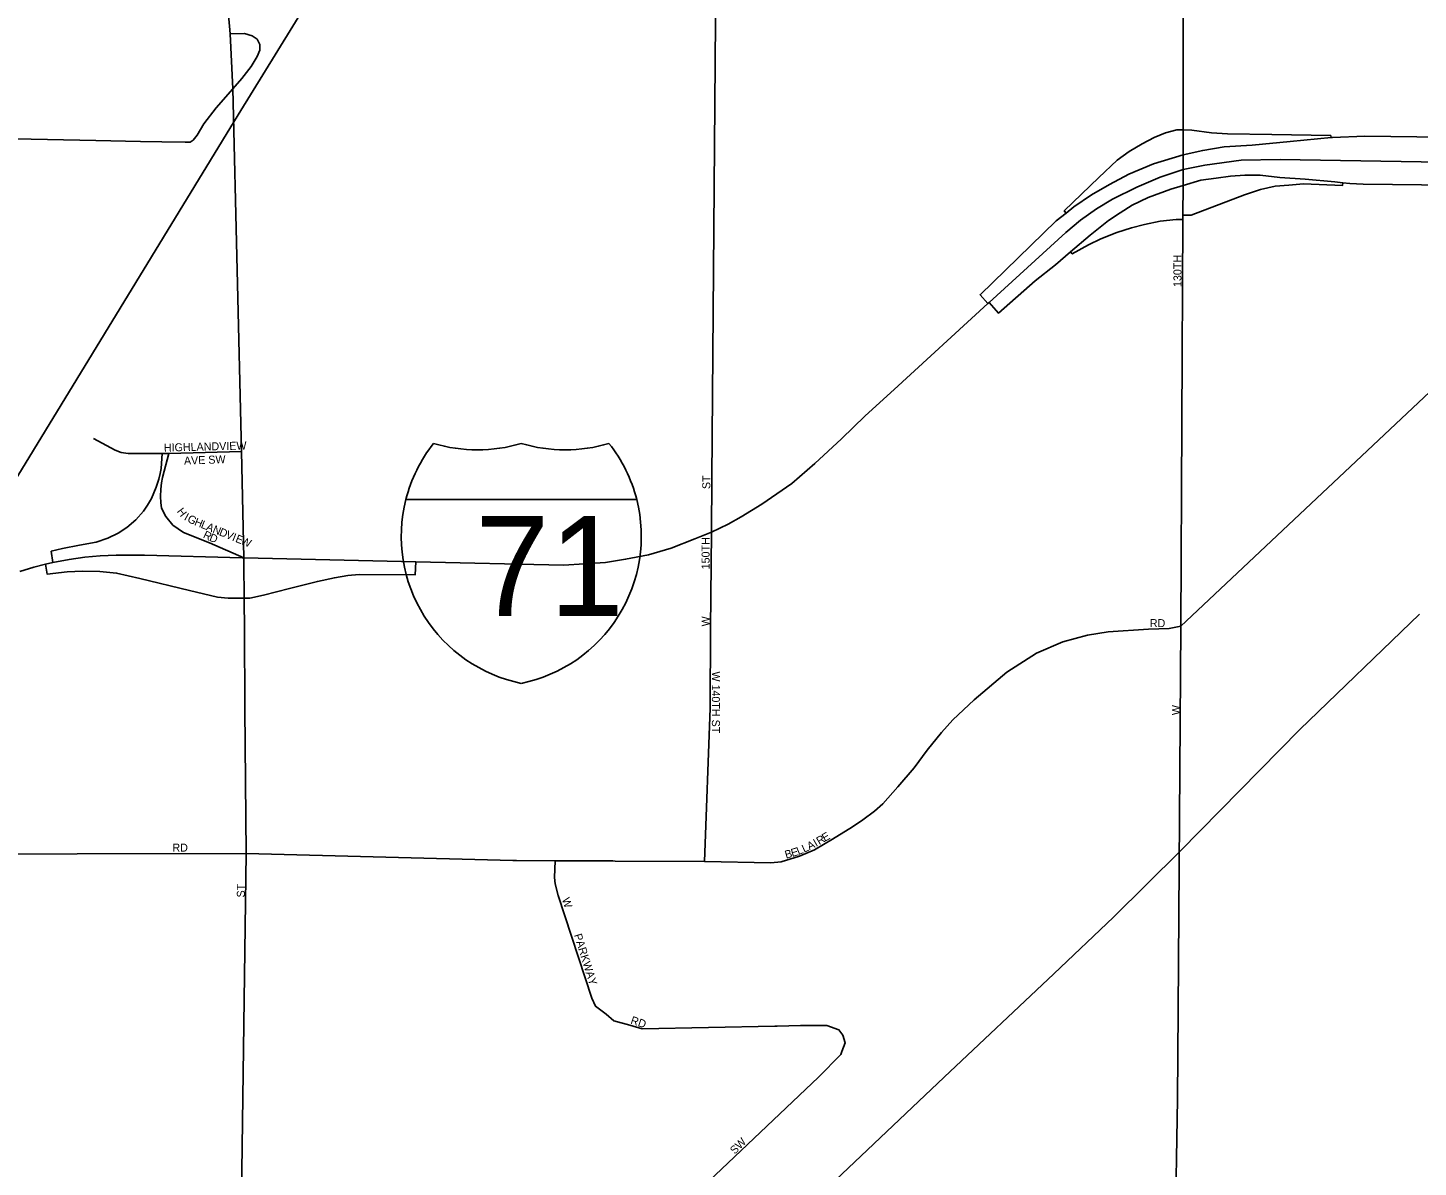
# Model space of a CAD drawing. Extents: x -561 to 1170, y 0 to 846.
# Drawn here: x 159.28 to 182.74, y 218.31 to 237.54 of the extents above; entities that cross this region are included whole.
import ezdxf

# ---------------------------------------------------------------- set-up
doc = ezdxf.new("R2010")
doc.units = 0
for name, color, linetype in [('GM_X_City_Street', 7, 'Continuous'), ('GM_X_City_Street_Text', 7, 'Continuous'), ('GM_X_Interchange_Ramps', 7, 'Continuous'), ('GM_X_Interstate_Location', 7, 'Continuous'), ('GM_X_Interstate_Route', 7, 'Continuous'), ('GM_X_Interstate_Shield', 7, 'Continuous'), ('GM_X_Rail_Line', 7, 'Continuous')]:
    doc.layers.add(name, color=color, linetype=linetype)

msp = doc.modelspace()

# ---------------------------------------------------------------- linework, layer by layer
at = {"layer": 'GM_X_City_Street'}
for points in [[(178.77, 235.147), (178.77, 235.392), (178.77, 235.815), (178.77, 243.916), (178.879, 248.113)], [(170.819, 229.933), (170.936, 244.682)], [(162.697, 237.436), (162.667, 237.755), (162.729, 242.579)], [(162.697, 237.436), (162.937, 237.441), (163.067, 237.404), (163.149, 237.345), (163.192, 237.258), (163.194, 237.16), (163.152, 237.052), (163.049, 236.886), (162.889, 236.682), (162.742, 236.508)], [(162.883, 230.387), (162.742, 236.508), (162.697, 237.436)], [(160.431, 235.636), (161.183, 235.621), (161.542, 235.615), (161.935, 235.606), (162.017, 235.611), (162.069, 235.641), (162.135, 235.728), (162.249, 235.915), (162.456, 236.19), (162.742, 236.508)], [(150.562, 236.016), (151.853, 235.842), (152.349, 235.759), (153.04, 235.74), (158.516, 235.675), (160.431, 235.636)], [(178.687, 220.957), (178.734, 227.442), (178.766, 234.305), (178.766, 234.376), (178.769, 234.877), (178.77, 235.147)], [(178.734, 227.442), (183.691, 232.108), (185.983, 234.305)], [(162.883, 230.387), (161.66, 230.358), (161.545, 230.358), (160.975, 230.358), (160.855, 230.371), (160.754, 230.412), (160.391, 230.611)], [(162.926, 228.596), (162.348, 228.848), (161.906, 229.022), (161.729, 229.148), (161.61, 229.29), (161.535, 229.434), (161.523, 229.531), (161.518, 229.631), (161.523, 229.751), (161.537, 229.863), (161.555, 229.953), (161.66, 230.358)], [(162.927, 228.497), (162.926, 228.596), (162.883, 230.387)], [(170.8, 227.404), (170.812, 229.029), (170.819, 229.933)], [(162.934, 227.36), (162.93, 227.915), (162.927, 228.497)], [(162.942, 226.109), (162.934, 227.36)], [(170.694, 223.473), (170.791, 226.061), (170.8, 227.404)], [(171.817, 223.447), (171.99, 223.467), (172.298, 223.559), (172.552, 223.669), (172.856, 223.849), (173.192, 224.054), (173.368, 224.172), (173.564, 224.322), (173.702, 224.446), (173.956, 224.732), (174.233, 225.05), (174.451, 225.352), (174.695, 225.649), (174.884, 225.86), (175.247, 226.199), (175.796, 226.665), (176.295, 226.984), (176.739, 227.179), (177.159, 227.29), (177.505, 227.347), (178.188, 227.393), (178.537, 227.403), (178.734, 227.442)], [(162.962, 223.608), (162.942, 226.046), (162.942, 226.109)], [(157.257, 223.594), (162.962, 223.608), (167.464, 223.488), (167.527, 223.488)], [(162.864, 216.194), (162.962, 223.608)], [(167.527, 223.488), (168.178, 223.485), (169.149, 223.481), (169.188, 223.48)], [(171.88, 220.695), (169.645, 220.648), (169.439, 220.708), (169.164, 220.785), (169.035, 220.893), (168.857, 221.029), (168.798, 221.164), (168.23, 222.897), (168.176, 223.097), (168.166, 223.2), (168.178, 223.485)], [(169.188, 223.48), (170.694, 223.473), (171.817, 223.447)], [(178.539, 211.936), (178.556, 212.509), (178.676, 219.463), (178.687, 220.957)], [(173.014, 220.266), (173.07, 220.41), (173.027, 220.54), (172.963, 220.632), (172.757, 220.703), (172.314, 220.704), (171.922, 220.695), (171.88, 220.695)], [(168.59, 216.011), (172.62, 219.832), (172.994, 220.215), (173.014, 220.266)]]:
    msp.add_lwpolyline(points, dxfattribs=at)
at = {"layer": 'GM_X_Interchange_Ramps'}
for points in [[(178.77, 235.815), (178.664, 235.816), (178.471, 235.768), (178.284, 235.689), (178.077, 235.58), (177.858, 235.452), (177.658, 235.304), (177.35, 235.015), (176.766, 234.45), (176.795, 234.413)], [(181.265, 235.686), (181.262, 235.72), (180.267, 235.737), (179.521, 235.751), (179.248, 235.766), (178.919, 235.813), (178.77, 235.815)], [(183.151, 235.693), (181.833, 235.707), (181.292, 235.688), (181.265, 235.686), (180.577, 235.621), (179.936, 235.56), (179.463, 235.528), (179.102, 235.469), (178.77, 235.392), (178.273, 235.242), (177.854, 235.066), (177.529, 234.895), (177.223, 234.718), (176.928, 234.516), (176.795, 234.413), (176.627, 234.283), (175.346, 233.034), (175.478, 232.885)], [(175.499, 232.904), (175.658, 232.723), (176.273, 233.269), (176.616, 233.541), (176.87, 233.756), (177.203, 234.039), (177.514, 234.288), (177.707, 234.418), (177.912, 234.543), (178.179, 234.673), (178.565, 234.816), (178.769, 234.877), (179.068, 234.966), (179.329, 235.003), (179.572, 235.034), (179.814, 235.053), (180.069, 235.053), (180.399, 235.015), (180.827, 234.984), (181.331, 234.941), (181.467, 234.924), (181.58, 234.91), (181.81, 234.897), (183.289, 234.885)], [(178.766, 234.376), (178.907, 234.375), (179.808, 234.717), (180.075, 234.81), (180.324, 234.866), (180.554, 234.885), (180.803, 234.903), (181.461, 234.878), (181.467, 234.924)], [(176.87, 233.756), (176.899, 233.722), (177.172, 233.877), (177.384, 233.977), (177.651, 234.083), (177.899, 234.164), (178.12, 234.222), (178.385, 234.275), (178.652, 234.306), (178.766, 234.305)], [(161.545, 230.358), (161.543, 230.273), (161.529, 230.1), (161.515, 230.019), (161.493, 229.921), (161.448, 229.785), (161.365, 229.596), (161.3, 229.484), (161.233, 229.385), (161.103, 229.238), (160.951, 229.108), (160.805, 229.013), (160.633, 228.925), (160.433, 228.862), (160.155, 228.809), (159.868, 228.753), (159.676, 228.707), (159.703, 228.517)], [(159.577, 228.487), (159.61, 228.318), (159.947, 228.358), (160.206, 228.37), (160.498, 228.367), (160.779, 228.339), (161.172, 228.246), (162.011, 228.045), (162.481, 227.934), (162.661, 227.917), (162.834, 227.914), (162.93, 227.915)], [(162.93, 227.915), (163.024, 227.917), (163.259, 227.966), (163.698, 228.079), (164.165, 228.196), (164.453, 228.258), (164.678, 228.297), (164.87, 228.313), (165.818, 228.311), (165.824, 228.528)]]:
    msp.add_lwpolyline(points, dxfattribs=at)
at = {"layer": 'GM_X_Interstate_Route'}
for points in [[(178.77, 235.147), (179.138, 235.218), (179.752, 235.302), (180.406, 235.314), (183.468, 235.267), (185.551, 235.267), (186.251, 235.3), (186.837, 235.329), (187.066, 235.342), (187.102, 235.344)], [(162.899, 228.597), (162.926, 228.596), (165.824, 228.528), (168.32, 228.469), (169.025, 228.517), (169.366, 228.572), (169.75, 228.648), (170.133, 228.76), (170.535, 228.916), (170.812, 229.029), (171.095, 229.163), (171.316, 229.288), (171.662, 229.501), (172.168, 229.852), (172.556, 230.189), (173.009, 230.602), (173.408, 230.993), (173.894, 231.433), (175.478, 232.885), (175.499, 232.904), (176.789, 234.086), (177.04, 234.292), (177.308, 234.483), (177.578, 234.645), (177.989, 234.851), (178.381, 235.017), (178.77, 235.147)], [(159.148, 228.366), (159.384, 228.437), (159.577, 228.487), (159.703, 228.517), (159.976, 228.567), (160.241, 228.606), (160.5, 228.631), (160.773, 228.642), (161.252, 228.642), (162.899, 228.597)]]:
    msp.add_lwpolyline(points, dxfattribs=at)
at = {"layer": 'GM_X_Interstate_Shield'}
for p, q in [((165.658, 229.577), (169.553, 229.577)), ((169.553, 229.577), (165.658, 229.577)), ((169.553, 229.577), (165.658, 229.577))]:
    msp.add_line(p, q, dxfattribs=at)
for centre, start, end in [((168.112, 228.957), 141.669, 165.8066), ((166.866, 232.947), 253.0091, 286.9909), ((168.345, 232.947), 253.0091, 286.9909), ((167.099, 228.957), 14.1934, 38.331), ((168.112, 228.957), 165.8066, 258.463), ((167.099, 228.957), 281.537, 14.1934)]:
    msp.add_arc(centre, 2.531, start, end, dxfattribs=at)
at = {"layer": 'GM_X_Rail_Line'}
for points in [[(155.131, 223.679), (159.115, 229.976), (162.831, 236.072), (166.176, 241.504), (167.616, 243.881)], [(172.907, 218.095), (174.741, 219.832), (176.588, 221.578), (177.593, 222.534), (178.718, 223.647), (180.739, 225.697), (182.757, 227.647)]]:
    msp.add_lwpolyline(points, dxfattribs=at)

# ---------------------------------------------------------------- texts
at = {"layer": 'GM_X_City_Street_Text'}
for s, rotation, p in [('130TH', 90, (178.742, 233.164)), ('HIGHLANDVIEW', 1.5635, (161.578, 230.386)), ('AVE SW', 2.164, (161.917, 230.166)), ('ST', 90, (170.794, 229.755)), ('H', 306.953, (161.788, 229.377)), ('I', 331.4116, (161.906, 229.241)), ('G', 332.035, (161.96, 229.212)), ('H', 338.125, (162.079, 229.15)), ('L', 337.8739, (162.189, 229.106)), ('A', 337.8374, (162.277, 229.07)), ('R', 333.978, (162.226, 228.939)), ('D', 337.6702, (162.331, 228.888)), ('N', 337.847, (162.387, 229.025)), ('D', 337.8576, (162.497, 228.98)), ('V', 337.8374, (162.607, 228.935)), ('I', 337.8438, (162.717, 228.891)), ('E', 337.8356, (162.772, 228.868)), ('W', 337.8587, (162.86, 228.832)), ('150TH', 90, (170.782, 228.401)), ('W', 90, (170.782, 227.438)), ('RD', 0, (178.209, 227.426)), ('W 140TH ST', 270, (170.821, 226.678)), ('W', 90, (178.718, 225.941)), ('RD', 0, (161.72, 223.638)), ('A', 26.4843, (172.465, 223.659)), ('I', 29.8077, (172.579, 223.716)), ('R', 30.4689, (172.632, 223.747)), ('E', 30.6747, (172.725, 223.801)), ('B', 16.3457, (172.073, 223.517)), ('E', 16.3413, (172.176, 223.547)), ('L', 22.3097, (172.281, 223.579)), ('L', 24.6373, (172.375, 223.618)), ('ST', 90, (162.942, 222.865)), ('W', 288.4404, (168.289, 222.837)), ('PARKWAY', 287.4023, (168.492, 222.231)), ('RD', 341.5651, (169.438, 220.738)), ('SW', 45.0073, (171.206, 218.523))]:
    msp.add_text(s, height=0.135, rotation=rotation, dxfattribs=at).set_placement(p)
at = {"layer": 'GM_X_Interstate_Location'}
for s in ['.', '-', ',']:
    msp.add_text(s, height=0.0027, dxfattribs=at).set_placement((167.605, 228.5))
msp.add_text('71', height=0.0027, rotation=0, dxfattribs=at).set_placement((167.054, 227.941))
at = {"layer": 'GM_X_Interstate_Shield'}
msp.add_text('71', height=1.6875, dxfattribs=at).set_placement((166.826, 227.616))

doc.saveas('drawing.dxf')
